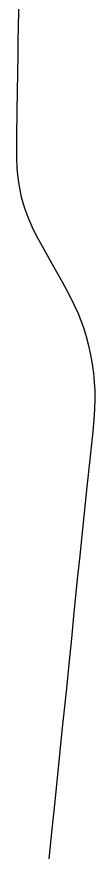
# Model space of a CAD drawing. Extents: x 0 to 34, y 0 to 22.
# Drawn here: x 7.9297 to 7.9408, y 15.94 to 16.059 of the extents above; entities that cross this region are included whole.
import ezdxf

# ---------------------------------------------------------------- set-up
doc = ezdxf.new("R2010")
doc.units = 0
doc.layers.add('GM_X_State_Route', color=7, linetype='Continuous')

msp = doc.modelspace()

# ---------------------------------------------------------------- linework, layer by layer
at = {"layer": 'GM_X_State_Route'}
for points in [[(7.929724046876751, 16.042013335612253), (7.929768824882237, 16.04581661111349), (7.92990962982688, 16.053722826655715), (7.929929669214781, 16.055568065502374), (7.929996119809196, 16.059784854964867), (7.930039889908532, 16.062420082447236), (7.9301095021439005, 16.06479005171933), (7.930192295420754, 16.067950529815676), (7.930270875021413, 16.07137627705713), (7.9303009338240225, 16.07315243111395), (7.9303023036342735, 16.07323403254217)], [(7.93430783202, 15.93982682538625), (7.934751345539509, 15.94402093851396), (7.935161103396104, 15.947955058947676), (7.93586777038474, 15.955037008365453), (7.9361694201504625, 15.957921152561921), (7.936798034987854, 15.96395206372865), (7.937143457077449, 15.967361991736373), (7.93750417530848, 15.971035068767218), (7.93779738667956, 15.974184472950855), (7.938338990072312, 15.979426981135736), (7.938643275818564, 15.982310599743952), (7.93906305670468, 15.986507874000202), (7.939451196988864, 15.990177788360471), (7.93974335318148, 15.992971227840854), (7.939778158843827, 15.993324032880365), (7.940485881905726, 15.999872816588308), (7.940693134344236, 16.00197330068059), (7.940801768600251, 16.003553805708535), (7.940833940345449, 16.004874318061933), (7.940810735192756, 16.006194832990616), (7.940749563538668, 16.007250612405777), (7.940617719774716, 16.00856480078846), (7.940394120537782, 16.010133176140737), (7.940162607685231, 16.01143365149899), (7.939932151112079, 16.0124656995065), (7.9395935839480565, 16.01374244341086), (7.939207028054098, 16.015006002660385), (7.938851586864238, 16.01600218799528), (7.938456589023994, 16.016983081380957), (7.937905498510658, 16.018184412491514), (7.937072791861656, 16.01983453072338), (7.936193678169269, 16.021459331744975), (7.93476452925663, 16.023982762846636), (7.9333506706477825, 16.02651251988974), (7.932485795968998, 16.028138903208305), (7.93190200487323, 16.02931491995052), (7.931479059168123, 16.030275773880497), (7.9310039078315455, 16.031499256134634), (7.930674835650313, 16.032495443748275), (7.930402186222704, 16.033507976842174), (7.930175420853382, 16.034533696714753), (7.929990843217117, 16.035567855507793), (7.929850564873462, 16.03660728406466), (7.9297677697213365, 16.037653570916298), (7.929721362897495, 16.038967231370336), (7.929716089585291, 16.041337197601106), (7.929724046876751, 16.042013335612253)]]:
    msp.add_lwpolyline(points, dxfattribs=at)

doc.saveas('drawing.dxf')
